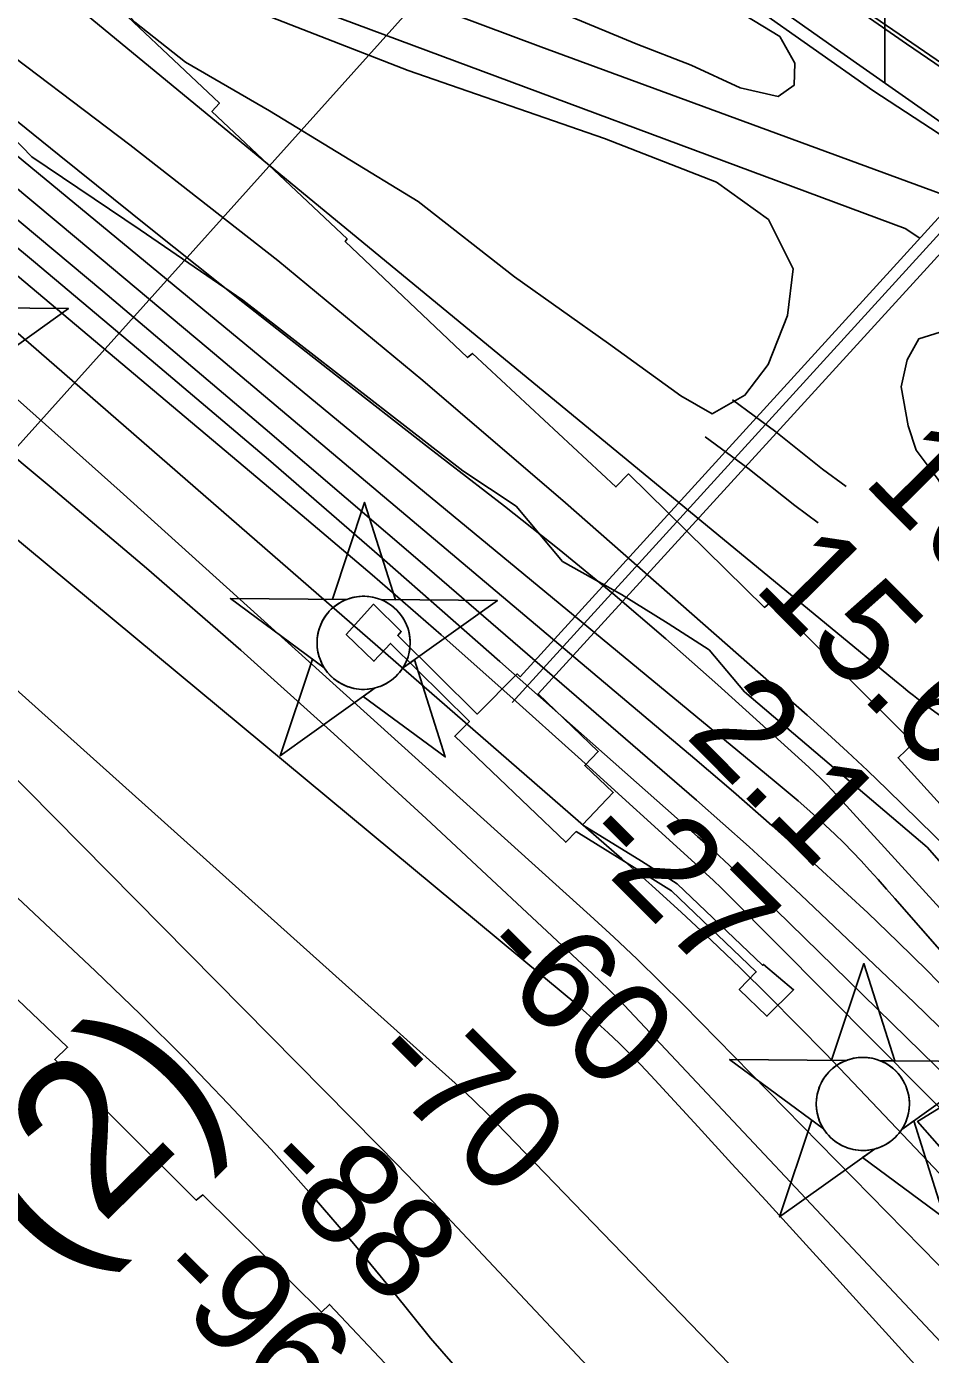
# Model space of a CAD drawing. Extents: x 3568792 to 3606828, y 529143 to 554785.
# Drawn here: x 3575536 to 3576128, y 542217 to 543088 of the extents above; entities that cross this region are included whole.
import ezdxf

# ---------------------------------------------------------------- set-up
doc = ezdxf.new("R2010")
doc.units = 0
for name, color, linetype in [('V-CHAN-DOCK', 7, 'Continuous'), ('V-CHAN-NAID', 7, 'Continuous'), ('V-FLOD-BASE', 7, 'Continuous'), ('V-LEVE-TOET', 7, 'Continuous'), ('V-RIVR-EDGE', 7, 'Continuous'), ('V-RIVR-RANG', 7, 'Continuous'), ('V-ROAD-CNTR', 7, 'Continuous'), ('V-RRAP-FSHR', 7, 'Continuous'), ('V-RRAP-RVMT', 7, 'Continuous'), ('V-SITE-VEGE', 7, 'Continuous'), ('V-SURV-LINE', 7, 'Continuous'), ('V-TOPO-DPTH', 7, 'Continuous'), ('V-TOPO-MAJR', 7, 'Continuous'), ('V-TOPO-MINR', 7, 'Continuous'), ('V-TOPO-WATR', 7, 'Continuous'), ('V-UTIL-LINE', 7, 'Continuous')]:
    doc.layers.add(name, color=color, linetype=linetype)

msp = doc.modelspace()

# ---------------------------------------------------------------- linework, layer by layer
at = {"layer": 'V-CHAN-DOCK'}
for points in [[(3575774.21, 542683.52), (3575763.4, 542671.78), (3575745.19, 542689.26), (3575763.07, 542709.12), (3575781.29, 542691.22), (3575778.95, 542688.68), (3575830.96, 542637.14), (3575857.31, 542663.43), (3575859.26, 542661.57), (3576151.22, 542982.04)], [(3576162.79, 542970.15), (3575871.01, 542650.35), (3575910.48, 542612.67), (3575901.63, 542603.4), (3575920.29, 542585.59), (3575900.13, 542564.48), (3575938.73, 542540.57), (3575962.21, 542525.76), (3576018.22, 542472.33), (3576018.77, 542472.9), (3576038.61, 542456.24), (3576021.12, 542438.86), (3576002.91, 542456.34), (3576014.09, 542468.01), (3575958.46, 542521.07), (3575935.71, 542535.41), (3575895.91, 542560.06), (3575889.2, 542553.03), (3575816.36, 542622.58), (3575826, 542632.2), (3575774.21, 542683.52)], [(3575871.01, 542650.35), (3575910.48, 542612.67), (3575901.63, 542603.4), (3575920.29, 542585.59), (3575900.13, 542564.48), (3575938.73, 542540.57), (3575962.21, 542525.76), (3576018.22, 542472.33), (3576018.77, 542472.9), (3576038.61, 542456.24), (3576021.12, 542438.86), (3576002.91, 542456.34), (3576014.09, 542468.01), (3575958.46, 542521.07), (3575935.71, 542535.41), (3575895.91, 542560.06), (3575889.2, 542553.03), (3575816.36, 542622.58), (3575826, 542632.2), (3575774.21, 542683.52), (3575763.4, 542671.78), (3575745.19, 542689.26), (3575763.07, 542709.12), (3575781.29, 542691.22), (3575778.95, 542688.68), (3575830.96, 542637.14), (3575857.31, 542663.43), (3575859.26, 542661.57)]]:
    msp.add_lwpolyline(points, dxfattribs=at)
at = {"layer": 'V-CHAN-NAID'}
msp.add_lwpolyline([(3575486.48, 542903.75), (3575562.97, 542903.2), (3575500.77, 542858.68)], dxfattribs=at)
for points in [[(3575745.7, 542712.39), (3575736.12, 542712.46), (3575757.24, 542775.95), (3575777.47, 542712.17), (3575767.88, 542712.24), (3575766.3, 542712.81), (3575764.21, 542713.43), (3575762.17, 542713.89), (3575760.13, 542714.19), (3575758.96, 542714.31), (3575757.43, 542714.39), (3575755.71, 542714.39), (3575754.34, 542714.32), (3575752.43, 542714.12), (3575751.07, 542713.9), (3575749.28, 542713.51), (3575747.75, 542713.09), (3575746.72, 542712.76)], [(3575745.7, 542712.39), (3575669.21, 542712.94), (3575730.78, 542667.54), (3575729.67, 542669.45), (3575728.85, 542671.07), (3575728.03, 542673.04), (3575727.33, 542675.1), (3575726.97, 542676.42), (3575726.61, 542678.04), (3575726.36, 542679.49), (3575726.18, 542681.09), (3575726.07, 542682.82), (3575726.06, 542684.4), (3575726.16, 542686.48), (3575726.35, 542688.1), (3575726.74, 542690.3), (3575727.22, 542692.22), (3575727.82, 542694.11), (3575728.48, 542695.79), (3575729.2, 542697.38), (3575730.02, 542698.91), (3575731.08, 542700.65), (3575732.11, 542702.12), (3575733.11, 542703.39), (3575734.11, 542704.53), (3575735.42, 542705.87), (3575736.47, 542706.84), (3575738.19, 542708.23), (3575739.4, 542709.1), (3575741.09, 542710.17), (3575742.82, 542711.12), (3575744.26, 542711.8)], [(3575767.88, 542712.24), (3575844.37, 542711.69), (3575782.17, 542667.17), (3575783.08, 542668.66), (3575784.06, 542670.51), (3575784.77, 542672.09), (3575785.51, 542674.05), (3575786.06, 542675.83), (3575786.46, 542677.47), (3575786.82, 542679.48), (3575787, 542681.05), (3575787.13, 542683.26), (3575787.1, 542685.32), (3575786.91, 542687.54), (3575786.64, 542689.3), (3575786.15, 542691.53), (3575785.51, 542693.67), (3575784.76, 542695.65), (3575784.11, 542697.1), (3575783.11, 542699.01), (3575782.04, 542700.74), (3575780.83, 542702.44), (3575779.57, 542703.98), (3575778.3, 542705.34), (3575776.67, 542706.87), (3575774.92, 542708.29), (3575773.24, 542709.46), (3575771.35, 542710.6), (3575769.88, 542711.36)], [(3575764.14, 542654.27), (3575701.94, 542609.74), (3575723.06, 542673.23), (3575730.78, 542667.54), (3575731.41, 542666.57), (3575732.8, 542664.71), (3575734.01, 542663.3), (3575735.48, 542661.79), (3575736.86, 542660.54), (3575738.32, 542659.39), (3575739.72, 542658.4), (3575741.4, 542657.36), (3575743.11, 542656.45), (3575744.9, 542655.64), (3575746.35, 542655.09), (3575747.98, 542654.56), (3575750.2, 542653.99), (3575751.74, 542653.71), (3575753.76, 542653.45), (3575755.3, 542653.35), (3575757.16, 542653.32), (3575758.85, 542653.4), (3575760.56, 542653.58), (3575762.46, 542653.89)], [(3575782.17, 542667.17), (3575789.96, 542672.75), (3575810.19, 542608.98), (3575756.34, 542648.69), (3575764.14, 542654.27), (3575765.8, 542654.74), (3575767.42, 542655.3), (3575769.57, 542656.22), (3575771.31, 542657.1), (3575773.18, 542658.21), (3575774.91, 542659.43), (3575776.47, 542660.67), (3575777.75, 542661.84), (3575779.14, 542663.26), (3575780.34, 542664.66), (3575781.46, 542666.13)], [(3576073.1, 542409.91), (3576063.51, 542409.98), (3576084.64, 542473.46), (3576104.86, 542409.69), (3576095.28, 542409.75), (3576093.7, 542410.33), (3576091.61, 542410.95), (3576089.57, 542411.4), (3576087.53, 542411.71), (3576086.36, 542411.83), (3576084.83, 542411.91), (3576083.11, 542411.9), (3576081.74, 542411.83), (3576079.83, 542411.63), (3576078.46, 542411.41), (3576076.68, 542411.03), (3576075.15, 542410.61), (3576074.12, 542410.28)], [(3576073.1, 542409.91), (3575996.61, 542410.45), (3576058.18, 542365.05), (3576057.06, 542366.96), (3576056.25, 542368.59), (3576055.43, 542370.56), (3576054.73, 542372.61), (3576054.37, 542373.94), (3576054.01, 542375.56), (3576053.76, 542377.01), (3576053.57, 542378.61), (3576053.46, 542380.34), (3576053.45, 542381.92), (3576053.56, 542384), (3576053.74, 542385.61), (3576054.13, 542387.82), (3576054.62, 542389.74), (3576055.22, 542391.63), (3576055.87, 542393.31), (3576056.6, 542394.89), (3576057.41, 542396.43), (3576058.48, 542398.17), (3576059.51, 542399.64), (3576060.51, 542400.91), (3576061.51, 542402.05), (3576062.82, 542403.39), (3576063.87, 542404.35), (3576065.59, 542405.75), (3576066.8, 542406.62), (3576068.48, 542407.69), (3576070.22, 542408.64), (3576071.66, 542409.32)], [(3576095.28, 542409.75), (3576171.77, 542409.21), (3576109.57, 542364.69), (3576110.48, 542366.18), (3576111.46, 542368.03), (3576112.17, 542369.61), (3576112.91, 542371.57), (3576113.45, 542373.35), (3576113.85, 542374.99), (3576114.21, 542377), (3576114.4, 542378.57), (3576114.52, 542380.78), (3576114.49, 542382.84), (3576114.31, 542385.06), (3576114.04, 542386.82), (3576113.55, 542389.05), (3576112.91, 542391.19), (3576112.16, 542393.17), (3576111.51, 542394.62), (3576110.5, 542396.53), (3576109.44, 542398.25), (3576108.23, 542399.96), (3576106.97, 542401.49), (3576105.69, 542402.86), (3576104.06, 542404.39), (3576102.32, 542405.8), (3576100.64, 542406.98), (3576098.75, 542408.11), (3576097.28, 542408.87)], [(3576091.54, 542351.78), (3576029.33, 542307.26), (3576050.46, 542370.74), (3576058.18, 542365.05), (3576058.81, 542364.09), (3576060.19, 542362.23), (3576061.41, 542360.82), (3576062.87, 542359.31), (3576064.26, 542358.06), (3576065.72, 542356.91), (3576067.12, 542355.92), (3576068.8, 542354.88), (3576070.51, 542353.97), (3576072.3, 542353.16), (3576073.75, 542352.6), (3576075.38, 542352.08), (3576077.6, 542351.51), (3576079.13, 542351.22), (3576081.16, 542350.97), (3576082.7, 542350.86), (3576084.56, 542350.84), (3576086.25, 542350.92), (3576087.96, 542351.1), (3576089.86, 542351.41)], [(3576109.57, 542364.69), (3576117.36, 542370.27), (3576137.59, 542306.49), (3576083.74, 542346.2), (3576091.54, 542351.78), (3576093.2, 542352.26), (3576094.81, 542352.82), (3576096.97, 542353.73), (3576098.71, 542354.62), (3576100.57, 542355.73), (3576102.31, 542356.94), (3576103.86, 542358.19), (3576105.15, 542359.36), (3576106.53, 542360.78), (3576107.74, 542362.18), (3576108.86, 542363.65)]]:
    msp.add_lwpolyline(points, close=True, dxfattribs=at)
for centre in [(3575756.59, 542683.86), (3576083.99, 542381.38)]:
    msp.add_circle(centre, 30.54, dxfattribs=at)
at = {"layer": 'V-FLOD-BASE'}
msp.add_lwpolyline([(3575343.4, 543524.17), (3575424.03, 543497.03), (3575497.44, 543472.52), (3575527.19, 543460.21), (3575559.66, 543445.22), (3575627.3, 543412.58), (3575681.04, 543378.92), (3575729.85, 543343.86), (3575767.34, 543319.49), (3575814.33, 543286.22), (3575890.7, 543232.09), (3576019.03, 543142.05), (3576112.56, 543076.85), (3576191.17, 543023.19), (3576253.52, 542980.18), (3576324.02, 542929.59), (3576403.09, 542875.05), (3576444.67, 542844.87)], dxfattribs=at)
at = {"layer": 'V-LEVE-TOET'}
msp.add_lwpolyline([(3575507.99, 543430.42), (3575554.25, 543411.42), (3575609.08, 543381.57), (3575676.13, 543342.14), (3575744.45, 543296.64), (3575813.42, 543245.7), (3575884.21, 543194.17), (3575957.45, 543140.23), (3576012.37, 543101.29), (3576090.47, 543046.18), (3576161.22, 543000.1), (3576224.69, 542953.96), (3576287.56, 542906.6)], dxfattribs=at)
at = {"layer": 'V-RIVR-EDGE'}
msp.add_lwpolyline([(3576544.89, 542133.25), (3576428.69, 542223), (3576361.45, 542285.05), (3576293.54, 542329.33), (3576266.06, 542366.16), (3576237.97, 542406.06), (3576197.68, 542465.6), (3576167.75, 542502.43), (3576126.2, 542549.72), (3576006.36, 542651.72), (3575983.14, 542679.35), (3575956.22, 542696.58), (3575925.64, 542715.65), (3575887.09, 542737.19), (3575856.54, 542773.42), (3575821.67, 542796.78), (3575677.35, 542908.66), (3575610.06, 542954.78), (3575539.1, 543002.75), (3575480.43, 543062.94)], dxfattribs=at)
at = {"layer": 'V-RIVR-RANG'}
msp.add_line((3575911.55, 543238.39), (3575217.01, 542464.3), dxfattribs=at)
at = {"layer": 'V-ROAD-CNTR'}
for points in [[(3576073.03, 542786.43), (3576057.56, 542797.8), (3576026.9, 542822.27), (3575998.43, 542843.24)], [(3576054.76, 542762.63), (3576039.32, 542773.98), (3576008.64, 542798.46), (3575980.64, 542819.08)]]:
    msp.add_lwpolyline(points, dxfattribs=at)
at = {"layer": 'V-RRAP-FSHR'}
msp.add_line((3576098.41, 543051.04), (3576098.46, 543099.87), dxfattribs=at)
msp.add_lwpolyline([(3575325.22, 543506.32), (3575405.9, 543480.49), (3575455.62, 543462.62), (3575489.25, 543449.95), (3575505.4, 543442.42), (3575538.09, 543429.72), (3575563.31, 543416.34), (3575589.42, 543404.39), (3575629.41, 543382.05), (3575652.36, 543365.79), (3576067.32, 543072.86), (3576242.81, 542949.67)], dxfattribs=at)
at = {"layer": 'V-RRAP-RVMT'}
for points in [[(3575978.53, 541973.77), (3576254.03, 542217.2), (3576119.83, 542369.85), (3576231.73, 542438.73), (3576189.73, 542511.58), (3576192.01, 542514.77), (3576107.14, 542608.42), (3576117.18, 542617.96), (3576024.4, 542711.29), (3576019.59, 542707.09), (3575930.2, 542794.66), (3575922.09, 542786.17), (3575827.99, 542873.71), (3575824.82, 542870.99), (3575744.58, 542947.04), (3575745.81, 542948.83), (3575657.11, 543032.46), (3575662.07, 543038), (3575575.84, 543119.37), (3575578.94, 543123.39), (3575505.54, 543179.37), (3575422.12, 543071.01), (3575371.58, 543109.28)], [(3575371.58, 543109.28), (3575134.91, 542808.68), (3575225.14, 542737.95), (3575227.38, 542740.95), (3575302.06, 542671.23), (3575295.75, 542664.31), (3575390.7, 542575.28), (3575394.16, 542578.93), (3575562.49, 542418.57), (3575554.08, 542410.51), (3575646.85, 542318.13), (3575651.2, 542321.73), (3575728.91, 542244.66), (3575734.34, 542249.85), (3575814.15, 542164.87), (3575822.17, 542171.86), (3575898.01, 542087.56), (3575887.51, 542077.53), (3575978.53, 541973.77)]]:
    msp.add_lwpolyline(points, dxfattribs=at)
at = {"layer": 'V-SITE-VEGE'}
msp.add_lwpolyline([(3575579.42, 543120.55), (3575571.51, 543136.94), (3575577.88, 543140.19), (3575587.05, 543137.99), (3575604.49, 543130.37), (3575637.98, 543117.4), (3575692.13, 543095.92), (3575785.73, 543059.24), (3575914.62, 543014.64), (3575988.03, 542986.01), (3576022.08, 542961.62), (3576038.37, 542929.29), (3576034.52, 542898.62), (3576022, 542866.5), (3576006.63, 542846.25), (3575985.24, 542834.17), (3575964.56, 542845.88), (3575917.16, 542880.22), (3575855.5, 542924.04), (3575792.43, 542973.33), (3575694.96, 543032.84), (3575639.81, 543064.82), (3575606.66, 543091.06)], close=True, dxfattribs=at)
for points in [[(3576001.22, 543099), (3576029.5, 543081.6), (3576039.45, 543064.03), (3576038.93, 543049.64), (3576028.53, 543042.36), (3576003.63, 543048.02), (3575971.46, 543062.78), (3575935.38, 543076.85), (3575884.19, 543097.97)], [(3576441.22, 542459.52), (3576421.53, 542462.55), (3576389.91, 542469.59), (3576364.66, 542481.71), (3576344.36, 542501.66), (3576314.84, 542531.13), (3576271.41, 542582.42), (3576227.92, 542640.57), (3576172.35, 542720.57), (3576157.44, 542751.53), (3576133.32, 542791.11), (3576118.98, 542810.19), (3576113.81, 542826.15), (3576109.01, 542851.71), (3576112.97, 542869.58), (3576120.63, 542883.37), (3576145.25, 542890.9), (3576170.93, 542883.35), (3576212.76, 542858.11), (3576356.08, 542731.78), (3576483.16, 542631.82)]]:
    msp.add_lwpolyline(points, dxfattribs=at)
at = {"layer": 'V-SURV-LINE'}
msp.add_lwpolyline([(3576450.68, 542848.41), (3575687.13, 543371.34)], dxfattribs=at)
at = {"layer": 'V-TOPO-DPTH'}
for points in [[(3575118.79, 543270.7), (3575716.35, 542767.37), (3575762.11, 542728.37), (3575807.57, 542689.02), (3575852.57, 542649.15), (3575897.27, 542608.94), (3575976.11, 542537.16), (3575981.12, 542532.53), (3575986.08, 542527.86), (3575990.98, 542523.1), (3575995.82, 542518.3), (3576187.46, 542325.46), (3576240.22, 542271.92), (3576292.69, 542218.1), (3576344.7, 542163.83)], [(3576344.7, 542163.83), (3576292.69, 542218.1), (3576240.22, 542271.92), (3576187.46, 542325.46), (3575995.82, 542518.3), (3575990.98, 542523.1), (3575986.08, 542527.86), (3575981.12, 542532.53), (3575976.11, 542537.16), (3575897.27, 542608.94), (3575852.57, 542649.15), (3575807.57, 542689.02), (3575762.11, 542728.37), (3575716.35, 542767.37), (3575118.79, 543270.7)], [(3575194.67, 543178.77), (3575925.84, 542542.13), (3575945.61, 542524.62), (3575965.17, 542506.9), (3575984.44, 542488.85), (3576003.51, 542470.58), (3576022.32, 542452.05), (3576040.98, 542433.36), (3576059.41, 542414.45), (3576077.7, 542395.39), (3576272.53, 542189.88)], [(3576272.53, 542189.88), (3576077.7, 542395.39), (3576059.41, 542414.45), (3576040.98, 542433.36), (3576022.32, 542452.05), (3576003.51, 542470.58), (3575984.44, 542488.85), (3575965.17, 542506.9), (3575945.61, 542524.62), (3575925.84, 542542.13), (3575194.67, 543178.77)], [(3576366.78, 542217.11), (3576397.46, 542300.57), (3576356.67, 542337.62), (3576316.65, 542375.55), (3576099.93, 542587.6), (3576087.03, 542600.02), (3576074, 542612.31), (3576060.79, 542624.39), (3576047.44, 542636.33), (3575889.07, 542775.77), (3575795.41, 542856.05), (3575700.39, 542934.63), (3575603.31, 543010.65), (3575504.85, 543084.97)], [(3577004.31, 541489.08), (3576104.9, 542516.15), (3576099.45, 542522.34), (3576093.97, 542528.5), (3576088.45, 542534.64), (3576082.91, 542540.75), (3576077.27, 542546.77), (3576071.52, 542552.67), (3576065.62, 542558.42), (3576059.6, 542564.06), (3576056.72, 542566.69), (3576049.13, 542573.5), (3576041.48, 542580.24), (3576033.72, 542586.87), (3576025.9, 542593.42), (3575500.51, 543026.99)], [(3575500.51, 543026.99), (3576025.9, 542593.42), (3576033.72, 542586.87), (3576041.48, 542580.24), (3576049.13, 542573.5), (3576056.72, 542566.69), (3576059.6, 542564.06), (3576065.62, 542558.42), (3576071.52, 542552.67), (3576077.27, 542546.77), (3576082.91, 542540.75), (3576088.45, 542534.64), (3576093.97, 542528.5), (3576099.45, 542522.34), (3576104.9, 542516.15), (3576366.78, 542217.11)], [(3576362.83, 542185.67), (3576333.47, 542219.65), (3576303.85, 542253.39), (3576273.84, 542286.78), (3576243.56, 542319.93), (3576212.78, 542352.61), (3576181.59, 542384.88), (3576149.79, 542416.55), (3576117.58, 542447.82), (3576043.37, 542518.49), (3576026.51, 542534.31), (3576009.5, 542549.97), (3575992.27, 542565.37), (3575974.89, 542580.61), (3575798.27, 542733.18), (3575692.12, 542824.18), (3575585.53, 542914.64), (3575478.26, 543004.3)], [(3575478.26, 543004.3), (3575585.53, 542914.64), (3575692.12, 542824.18), (3575798.27, 542733.18), (3575974.89, 542580.61), (3575992.27, 542565.37), (3576009.5, 542549.97), (3576026.51, 542534.31), (3576043.37, 542518.49), (3576117.58, 542447.82), (3576149.79, 542416.55), (3576181.59, 542384.88), (3576212.78, 542352.61), (3576243.56, 542319.93), (3576273.84, 542286.78), (3576303.85, 542253.39), (3576333.47, 542219.65), (3576362.83, 542185.67)], [(3575511.04, 542859.98), (3575596.9, 542783.35), (3575905.11, 542505.08), (3575920.66, 542490.78), (3575936.04, 542476.29), (3575951.15, 542461.53), (3575966.08, 542446.58), (3576133.36, 542276.04), (3576199.31, 542208.53)], [(3575511.04, 542859.98), (3575596.9, 542783.35), (3575905.11, 542505.08), (3575920.66, 542490.78), (3575936.04, 542476.29), (3575951.15, 542461.53), (3575966.08, 542446.58), (3576133.36, 542276.04), (3576199.31, 542208.53)]]:
    msp.add_lwpolyline(points, dxfattribs=at)
at = {"layer": 'V-TOPO-MAJR'}
msp.add_lwpolyline([(3576417.83, 541924.08), (3575927.49, 542446.07), (3575922.42, 542451.36), (3575917.29, 542456.58), (3575912.05, 542461.7), (3575906.74, 542466.76), (3575797.55, 542568.72), (3575737.14, 542624.19), (3575676.13, 542678.98), (3575614.21, 542732.74), (3575551.68, 542785.81), (3575063.53, 543193.18)], dxfattribs=at)
at = {"layer": 'V-TOPO-MINR'}
for points in [[(3576344.7, 542163.83), (3576292.69, 542218.1), (3576240.22, 542271.92), (3576187.46, 542325.46), (3575995.82, 542518.3), (3575990.98, 542523.1), (3575986.08, 542527.86), (3575981.12, 542532.53), (3575976.11, 542537.16), (3575897.27, 542608.94), (3575852.57, 542649.15), (3575807.57, 542689.02), (3575762.11, 542728.37), (3575716.35, 542767.37), (3575118.79, 543270.7)], [(3576321.04, 542213.23), (3576279.23, 542257.49), (3576237.01, 542301.35), (3576194.17, 542344.61), (3576150.93, 542387.47), (3576017.09, 542518.27), (3576006.89, 542528.08), (3575996.61, 542537.8), (3575986.18, 542547.36), (3575975.66, 542556.82), (3575846, 542671.68), (3575770.27, 542738.14), (3575694.13, 542804.11), (3575617.37, 542869.37), (3575540.19, 542934.14), (3575133.45, 543272.27)], [(3576272.53, 542189.88), (3576077.7, 542395.39), (3576059.41, 542414.45), (3576040.98, 542433.36), (3576022.32, 542452.05), (3576003.51, 542470.58), (3575984.44, 542488.85), (3575965.17, 542506.9), (3575945.61, 542524.62), (3575925.84, 542542.13), (3575194.67, 543178.77)], [(3576713.03, 541875.19), (3576064.02, 542587), (3576060.29, 542590.97), (3576056.49, 542594.87), (3576052.58, 542598.65), (3576048.59, 542602.36), (3575988.92, 542656.29), (3575954.71, 542686.5), (3575920.06, 542716.19), (3575884.74, 542745.08), (3575848.97, 542773.45), (3575799.07, 542812.11), (3575738.17, 542859.59), (3575677.47, 542907.33), (3575617.07, 542955.44), (3575556.87, 543003.8), (3575351.9, 543169.52)], [(3576157.15, 542625.65), (3576149.16, 542628.59), (3576141.46, 542632.09), (3576134.21, 542636.43), (3576127.25, 542641.33), (3576120.41, 542646.75), (3576117.1, 542649.38), (3576113.81, 542652.03), (3576110.52, 542654.7), (3576107.25, 542657.38), (3575561.04, 543107.36), (3575501.72, 543156)], [(3575013.65, 543115.49), (3575818.76, 542392.92), (3575821.83, 542390.13), (3575824.89, 542387.33), (3575827.91, 542384.49), (3575830.92, 542381.63), (3575836.53, 542376.24), (3575837.27, 542375.5), (3576245.07, 541953.47)], [(3576397.46, 542300.57), (3576356.67, 542337.62), (3576316.65, 542375.55), (3576099.93, 542587.6), (3576087.03, 542600.02), (3576074, 542612.31), (3576060.79, 542624.39), (3576047.44, 542636.33), (3575889.07, 542775.77), (3575795.41, 542856.05), (3575700.39, 542934.63), (3575603.31, 543010.65), (3575504.85, 543084.97)], [(3576923.81, 540938.36), (3575800.4, 542227.75), (3575775.53, 542258.86), (3575750.2, 542289.59), (3575724.17, 542319.73), (3575697.68, 542349.48), (3575695.93, 542351.39), (3575667.88, 542381.47), (3575639.38, 542411.1), (3575610.2, 542440.06), (3575580.57, 542468.58), (3574974.49, 543038.46)], [(3576954.34, 541518.11), (3576236.82, 542347.6), (3576218.85, 542368.18), (3576200.77, 542388.65), (3576182.52, 542408.96), (3576164.14, 542429.17), (3576145.44, 542449.07), (3576126.43, 542468.66), (3576106.97, 542487.8), (3576087.21, 542506.64), (3576073.92, 542519), (3576049.26, 542541.62), (3576024.38, 542564), (3575999.17, 542586.01), (3575973.75, 542607.78), (3575654.76, 542876.91), (3575568.29, 542949.44), (3575481.55, 543021.63)], [(3576362.83, 542185.67), (3576333.47, 542219.65), (3576303.85, 542253.39), (3576273.84, 542286.78), (3576243.56, 542319.93), (3576212.78, 542352.61), (3576181.59, 542384.88), (3576149.79, 542416.55), (3576117.58, 542447.82), (3576043.37, 542518.49), (3576026.51, 542534.31), (3576009.5, 542549.97), (3575992.27, 542565.37), (3575974.89, 542580.61), (3575798.27, 542733.18), (3575692.12, 542824.18), (3575585.53, 542914.64), (3575478.26, 543004.3)], [(3576701.12, 541567.67), (3576064.51, 542269.43), (3576042.43, 542293.71), (3576020.32, 542317.95), (3575998.16, 542342.15), (3575975.96, 542366.32), (3575944.86, 542400.1), (3575938.1, 542407.27), (3575931.24, 542414.33), (3575924.21, 542421.23), (3575917.07, 542428.02), (3575909.8, 542434.66), (3575902.46, 542441.23), (3575895.01, 542447.67), (3575887.48, 542454.03), (3575297.07, 542944.57)], [(3576199.31, 542208.53), (3576133.36, 542276.04), (3575966.08, 542446.58), (3575951.15, 542461.53), (3575936.04, 542476.29), (3575920.66, 542490.78), (3575905.11, 542505.08), (3575596.9, 542783.35), (3575511.04, 542859.98)], [(3576009.9, 542096.07), (3575814.49, 542304.1), (3575802.46, 542316.82), (3575790.36, 542329.47), (3575778.17, 542342.03), (3575765.91, 542354.53), (3575359.05, 542766.23)]]:
    msp.add_lwpolyline(points, dxfattribs=at)
at = {"layer": 'V-TOPO-WATR'}
msp.add_lwpolyline([(3577004.31, 541489.08), (3576104.9, 542516.15), (3576099.45, 542522.34), (3576093.97, 542528.5), (3576088.45, 542534.64), (3576082.91, 542540.75), (3576077.27, 542546.77), (3576071.52, 542552.67), (3576065.62, 542558.42), (3576059.6, 542564.06), (3576056.72, 542566.69), (3576049.13, 542573.5), (3576041.48, 542580.24), (3576033.72, 542586.87), (3576025.9, 542593.42), (3575500.51, 543026.99)], dxfattribs=at)
at = {"layer": 'V-UTIL-LINE'}
msp.add_line((3575853.96, 542644.72), (3576156.4, 542976.72), dxfattribs=at)
for points in [[(3576144.75, 542974.93), (3575872.72, 543074.93), (3575457.78, 543230.07)], [(3575437.95, 543206.53), (3575455.29, 543196.42), (3575733.29, 543096.54), (3576111.83, 542955.76), (3576121.39, 542949.29)]]:
    msp.add_lwpolyline(points, dxfattribs=at)

# ---------------------------------------------------------------- texts
at = {"layer": 'V-CHAN-NAID'}
msp.add_text('VALERO NO. 2 (125.4) (2)', height=100, rotation=44.43645, dxfattribs=at).set_placement((3574533.66, 541270.88))
at = {"layer": 'V-RIVR-RANG'}
for s, rotation, p in [('16.9', 314.77833, (3576083, 542789.43)), ('15.6', 314.77833, (3576011.08, 542719.94)), ('2.1', 314.77833, (3575966.65, 542622.74)), ('-27', 315.06325, (3575894.93, 542552.46)), ('-60', 315.06325, (3575827.67, 542478.31)), ('-70', 315.06325, (3575756.48, 542408.07)), ('-88', 315.06325, (3575685.49, 542337.64)), ('-96', 315.06325, (3575615.8, 542265.91))]:
    msp.add_text(s, height=67, rotation=rotation, dxfattribs=at).set_placement(p)

doc.saveas('drawing.dxf')
